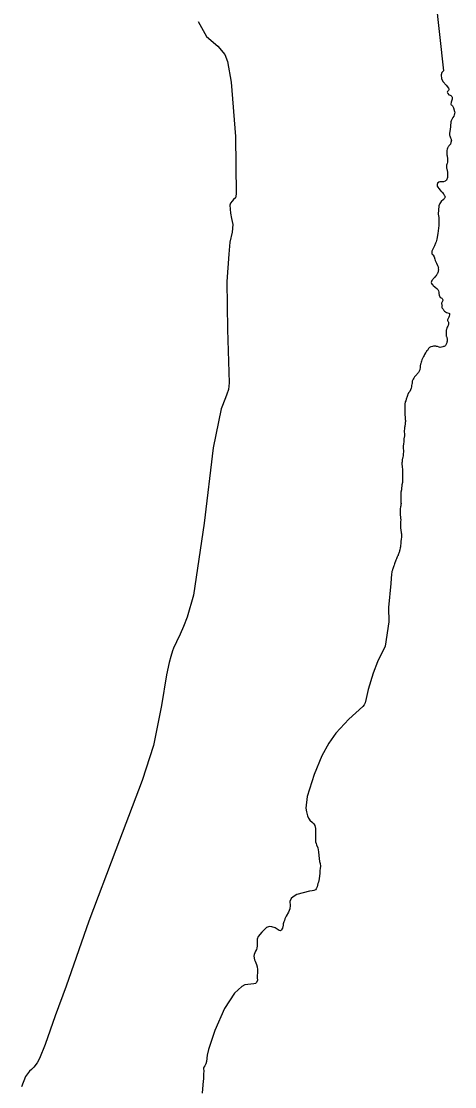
# Model space of a CAD drawing. Extents: x 3914892 to 3953151, y 242587 to 268572.
# Drawn here: x 3940253.7 to 3940314.6, y 246703.7 to 246853.6 of the extents above; entities that cross this region are included whole.
import ezdxf

# ---------------------------------------------------------------- set-up
doc = ezdxf.new("R2010")
doc.units = 0
doc.layers.add('V-ANNO-NPLT', color=7, linetype='Continuous')

msp = doc.modelspace()

# ---------------------------------------------------------------- linework, layer by layer
at = {"layer": 'V-ANNO-NPLT'}
for points in [[(3940311.96, 246856.88), (3940313.05, 246846.62), (3940312.83, 246846.38), (3940312.73, 246846.06), (3940312.81, 246845.51), (3940313.04, 246845.06), (3940313.45, 246844.58), (3940313.78, 246844.16)], [(3940278.59, 246853.58), (3940279.73, 246851.45), (3940281.33, 246850.07), (3940282.33, 246848.91), (3940282.68, 246847.95), (3940283.19, 246845.03), (3940283.82, 246837.39), (3940283.9, 246829.25), (3940283.82, 246828.75), (3940283.54, 246828.5), (3940283.33, 246828.29), (3940283.12, 246827.98), (3940283.02, 246827.71), (3940283.1, 246826.58), (3940283.26, 246825.83), (3940283.42, 246824.97), (3940283.35, 246823.91), (3940283.03, 246822.51), (3940282.86, 246820.8), (3940282.61, 246816.96), (3940282.7, 246810.2), (3940282.92, 246802.71), (3940282.85, 246801.75), (3940282.62, 246801.12), (3940282.41, 246800.62), (3940281.79, 246799.06), (3940280.68, 246793.56), (3940279.4, 246782.94), (3940277.91, 246772.85), (3940277.02, 246769.72), (3940276.51, 246768.41), (3940276.05, 246767.35), (3940275.54, 246766.28), (3940275.1, 246765.39), (3940274.97, 246765.01), (3940274.72, 246764.18), (3940274.5, 246763.33), (3940274.1, 246761.62), (3940273.41, 246757.28), (3940272.3, 246751.65), (3940270.71, 246746.77), (3940269.27, 246743.02), (3940267.01, 246736.98), (3940263.18, 246726.96), (3940260.01, 246717.82), (3940258.44, 246713.61), (3940257.07, 246709.61), (3940256.26, 246707.63), (3940255.93, 246707.03), (3940255.44, 246706.4), (3940255.13, 246706.07), (3940254.84, 246705.82), (3940254.29, 246705.09), (3940253.7, 246703.66)], [(3940313.78, 246844.16), (3940313.81, 246844.05), (3940313.81, 246843.94), (3940313.76, 246843.86), (3940313.66, 246843.77), (3940313.61, 246843.71), (3940313.6, 246843.61), (3940313.63, 246843.5), (3940313.66, 246843.41), (3940313.8, 246843.25), (3940313.99, 246843.17), (3940314.1, 246843.14), (3940314.18, 246843.06), (3940314.24, 246843), (3940314.28, 246842.93), (3940314.3, 246842.74), (3940314.29, 246842.64), (3940314.14, 246842.2), (3940314.08, 246841.92), (3940314.15, 246841.83), (3940314.22, 246841.78), (3940314.35, 246841.67), (3940314.4, 246841.61), (3940314.45, 246841.5), (3940314.49, 246841.39), (3940314.62, 246840.88), (3940314.64, 246840.72), (3940314.63, 246840.59), (3940314.61, 246840.51), (3940314.57, 246840.41), (3940314.5, 246840.24), (3940314.4, 246840.04), (3940314.29, 246839.87), (3940314.25, 246839.78), (3940314.19, 246839.67), (3940314.14, 246839.56), (3940314.11, 246839.46), (3940314.09, 246839.35), (3940314.04, 246838.92), (3940314.03, 246838.79), (3940314.03, 246838.67), (3940314.01, 246838.44), (3940313.99, 246838.28), (3940313.96, 246838.18), (3940313.94, 246837.99), (3940313.91, 246837.91), (3940313.91, 246837.75), (3940313.93, 246837.55), (3940313.95, 246837.47), (3940314.06, 246837.18), (3940314.09, 246837.08), (3940314.13, 246836.98), (3940314.15, 246836.88), (3940314.18, 246836.8), (3940314.16, 246836.68), (3940314.11, 246836.51), (3940314.03, 246836.31), (3940313.98, 246836.21), (3940313.93, 246836.15), (3940313.84, 246836.07), (3940313.79, 246835.99), (3940313.72, 246835.91), (3940313.68, 246835.81), (3940313.65, 246835.71), (3940313.59, 246835.59), (3940313.55, 246835.42), (3940313.53, 246835.22), (3940313.54, 246835.14), (3940313.52, 246834.99), (3940313.53, 246834.9), (3940313.55, 246834.81), (3940313.57, 246834.65), (3940313.6, 246834.51), (3940313.61, 246834.4), (3940313.63, 246834.32), (3940313.65, 246834.09), (3940313.65, 246833.98), (3940313.61, 246833.76), (3940313.58, 246833.58), (3940313.55, 246833.48), (3940313.5, 246833.35), (3940313.49, 246833.23), (3940313.49, 246833.11), (3940313.5, 246833.01), (3940313.5, 246832.92), (3940313.55, 246832.83), (3940313.59, 246832.57), (3940313.61, 246832.35), (3940313.61, 246832.19), (3940313.62, 246832.04), (3940313.62, 246831.7), (3940313.61, 246831.59), (3940313.57, 246831.47), (3940313.53, 246831.36), (3940313.48, 246831.24), (3940313.43, 246831.18), (3940313.37, 246831.12), (3940313.29, 246831.08), (3940313.07, 246831.01), (3940312.94, 246831.01), (3940312.86, 246831)], [(3940312.86, 246831), (3940312.77, 246831), (3940312.64, 246830.99), (3940312.56, 246830.99), (3940312.39, 246830.93), (3940312.24, 246830.83), (3940312.22, 246830.73), (3940312.19, 246830.65), (3940312.17, 246830.48), (3940312.18, 246830.39), (3940312.26, 246830.23), (3940312.39, 246830.04), (3940312.61, 246829.81), (3940312.76, 246829.65), (3940312.83, 246829.57), (3940312.91, 246829.5), (3940313.04, 246829.33), (3940313.11, 246829.25), (3940313.18, 246829.14), (3940313.23, 246829.08), (3940313.27, 246828.98), (3940313.3, 246828.86), (3940313.27, 246828.76), (3940313.23, 246828.68), (3940313.18, 246828.62), (3940313.11, 246828.54), (3940313.07, 246828.51)], [(3940313.07, 246828.51), (3940312.72, 246828.21), (3940312.53, 246827.96), (3940312.41, 246827.6), (3940312.3, 246826.43), (3940312.39, 246825.98), (3940312.4, 246824.83), (3940312.27, 246823.73), (3940312.13, 246822.91), (3940312.06, 246822.57), (3940311.96, 246822.38), (3940311.82, 246821.99), (3940311.76, 246821.89), (3940311.45, 246821.24), (3940311.41, 246821.03), (3940311.45, 246820.88), (3940311.55, 246820.76), (3940311.61, 246820.66), (3940311.74, 246820.45), (3940311.85, 246820.13), (3940311.9, 246819.94), (3940312.1, 246819.57), (3940312.24, 246819.23)], [(3940312.24, 246819.23), (3940312.34, 246819.01), (3940312.35, 246818.93), (3940312.34, 246818.84), (3940312.35, 246818.68), (3940312.34, 246818.59), (3940312.35, 246818.51), (3940312.34, 246818.43), (3940312.32, 246818.31), (3940312.29, 246818.22), (3940312.23, 246818.11), (3940312.18, 246818.03), (3940312.13, 246817.94), (3940312.07, 246817.87), (3940312.02, 246817.79), (3940311.95, 246817.7), (3940311.83, 246817.56), (3940311.77, 246817.48), (3940311.68, 246817.41), (3940311.63, 246817.34), (3940311.55, 246817.26), (3940311.48, 246817.18), (3940311.41, 246817.1), (3940311.36, 246816.99), (3940311.34, 246816.81), (3940311.38, 246816.7), (3940311.48, 246816.56), (3940311.56, 246816.48), (3940311.62, 246816.41), (3940311.83, 246816.24), (3940311.9, 246816.16), (3940312.14, 246815.98), (3940312.21, 246815.9), (3940312.28, 246815.85), (3940312.34, 246815.76), (3940312.38, 246815.66), (3940312.4, 246815.45), (3940312.42, 246815.35), (3940312.43, 246815.24), (3940312.45, 246815.13), (3940312.45, 246815.04), (3940312.55, 246814.83), (3940312.62, 246814.76), (3940312.72, 246814.68), (3940312.82, 246814.63), (3940312.9, 246814.56), (3940312.95, 246814.5), (3940312.98, 246814.39), (3940312.97, 246814.28), (3940312.95, 246814.19), (3940312.88, 246814.1), (3940312.82, 246814.02), (3940312.81, 246813.94), (3940312.81, 246813.84), (3940312.84, 246813.75), (3940312.86, 246813.66), (3940312.85, 246813.53), (3940312.83, 246813.43), (3940312.85, 246813.32), (3940312.9, 246813.23), (3940313.02, 246813.06), (3940313.11, 246812.89), (3940313.22, 246812.8), (3940313.35, 246812.71), (3940313.49, 246812.63), (3940313.82, 246812.52), (3940313.89, 246812.45), (3940313.91, 246812.36), (3940313.92, 246812.28), (3940313.88, 246812.08), (3940313.83, 246811.93), (3940313.68, 246811.68), (3940313.65, 246811.58), (3940313.65, 246811.48), (3940313.68, 246811.39), (3940313.74, 246811.32), (3940313.78, 246811.23), (3940313.78, 246811.15), (3940313.79, 246811.02), (3940313.73, 246810.77), (3940313.69, 246810.67), (3940313.6, 246810.53), (3940313.56, 246810.43), (3940313.49, 246810.23), (3940313.46, 246810.14), (3940313.44, 246809.98), (3940313.43, 246809.86), (3940313.42, 246809.66), (3940313.42, 246809.42), (3940313.45, 246809.29), (3940313.49, 246809.22), (3940313.52, 246809.13), (3940313.56, 246809.06), (3940313.59, 246808.96), (3940313.59, 246808.69), (3940313.58, 246808.58), (3940313.56, 246808.45), (3940313.54, 246808.36), (3940313.51, 246808.26), (3940313.46, 246808.13), (3940313.36, 246807.95)], [(3940313.36, 246807.95), (3940313.26, 246807.85), (3940313.16, 246807.82), (3940313.06, 246807.8), (3940312.98, 246807.79), (3940312.62, 246807.7), (3940312.47, 246807.71), (3940312.22, 246807.8), (3940312.07, 246807.84), (3940311.99, 246807.85), (3940311.89, 246807.87), (3940311.75, 246807.88), (3940311.64, 246807.87), (3940311.53, 246807.84), (3940311.27, 246807.78), (3940311.17, 246807.73), (3940311.1, 246807.67), (3940310.97, 246807.52), (3940310.92, 246807.43), (3940310.85, 246807.36), (3940310.8, 246807.27), (3940310.7, 246807.15), (3940310.61, 246807.03), (3940310.53, 246806.91), (3940310.4, 246806.69), (3940310.35, 246806.57), (3940310.27, 246806.41), (3940310.22, 246806.31), (3940310.11, 246806.11), (3940310.04, 246805.94), (3940309.96, 246805.75), (3940309.92, 246805.6), (3940309.86, 246805.45), (3940309.82, 246805.33), (3940309.79, 246805.12), (3940309.81, 246805.04), (3940309.8, 246804.94), (3940309.79, 246804.82), (3940309.75, 246804.65), (3940309.73, 246804.52), (3940309.69, 246804.44), (3940309.53, 246804.18), (3940309.38, 246803.98), (3940309.31, 246803.88), (3940309.24, 246803.81), (3940309.17, 246803.74), (3940309.09, 246803.65), (3940309, 246803.53), (3940308.96, 246803.45), (3940308.9, 246803.37), (3940308.8, 246803.21), (3940308.76, 246803.12), (3940308.73, 246803.04), (3940308.68, 246802.93), (3940308.66, 246802.8), (3940308.64, 246802.62), (3940308.62, 246802.5), (3940308.59, 246802.35), (3940308.59, 246802.26), (3940308.56, 246802.14), (3940308.52, 246801.96), (3940308.33, 246801.51), (3940308.24, 246801.4), (3940308.16, 246801.29), (3940308.05, 246801.09), (3940308.01, 246800.99), (3940307.99, 246800.91), (3940307.89, 246800.65), (3940307.86, 246800.55), (3940307.81, 246800.41), (3940307.75, 246800.17), (3940307.7, 246800.05), (3940307.64, 246799.7), (3940307.64, 246799.61), (3940307.63, 246799.47), (3940307.63, 246799.39), (3940307.64, 246799.22), (3940307.64, 246799.03), (3940307.63, 246798.95), (3940307.62, 246798.78), (3940307.61, 246798.53), (3940307.62, 246798.41), (3940307.65, 246798.2), (3940307.68, 246797.9), (3940307.68, 246797.65), (3940307.7, 246797.53), (3940307.71, 246797.41), (3940307.71, 246797.29), (3940307.7, 246797.13), (3940307.68, 246797), (3940307.68, 246796.9), (3940307.65, 246796.66), (3940307.63, 246796.58), (3940307.6, 246796.43), (3940307.58, 246796.31), (3940307.57, 246796.18), (3940307.55, 246796.02), (3940307.54, 246795.86), (3940307.58, 246795.5), (3940307.59, 246795.34), (3940307.59, 246795.26)], [(3940307.59, 246795.26), (3940307.51, 246794.81), (3940307.48, 246794.45), (3940307.44, 246794.09), (3940307.42, 246794), (3940307.41, 246793.89), (3940307.38, 246793.75), (3940307.38, 246793.51), (3940307.42, 246793.13), (3940307.42, 246792.99), (3940307.4, 246792.7), (3940307.38, 246792.5), (3940307.33, 246792.2), (3940307.31, 246792.12), (3940307.28, 246792), (3940307.27, 246791.9), (3940307.25, 246791.79), (3940307.25, 246791.71), (3940307.24, 246791.58), (3940307.22, 246791.46), (3940307.22, 246791.33), (3940307.23, 246791.24), (3940307.25, 246790.94), (3940307.27, 246790.78), (3940307.28, 246790.6), (3940307.28, 246790.46), (3940307.29, 246790.36), (3940307.28, 246790.18), (3940307.29, 246790.08), (3940307.29, 246789.98), (3940307.3, 246789.84), (3940307.3, 246789.73), (3940307.29, 246789.61), (3940307.29, 246789.22), (3940307.28, 246789.13), (3940307.28, 246789.02), (3940307.31, 246788.91), (3940307.28, 246788.77), (3940307.28, 246788.69), (3940307.22, 246788.36), (3940307.22, 246788.28), (3940307.21, 246788.15), (3940307.18, 246787.93), (3940307.17, 246787.78), (3940307.15, 246787.63), (3940307.12, 246787.53), (3940307.1, 246787.44), (3940307.09, 246787.36), (3940307.07, 246787.25), (3940307.06, 246787.17), (3940307.06, 246787.06), (3940307.05, 246786.96), (3940307.06, 246786.8), (3940307.06, 246786.71), (3940307.05, 246786.6), (3940307.07, 246786.5), (3940307.07, 246786.17), (3940307.09, 246786.07), (3940307.09, 246785.87), (3940307.11, 246785.73), (3940307.09, 246785.57), (3940307.06, 246785.47), (3940307.07, 246785.39), (3940307.04, 246785.28), (3940306.99, 246784.97), (3940306.98, 246784.86), (3940306.98, 246784.44), (3940306.99, 246784.25), (3940306.99, 246784.05), (3940307.01, 246783.95), (3940307.03, 246783.78), (3940307.04, 246783.61), (3940307.05, 246783.53), (3940307, 246783.04), (3940307.01, 246782.96), (3940307, 246782.82), (3940307, 246782.46), (3940307.01, 246782.35), (3940307.03, 246782.26), (3940307.05, 246782.02), (3940307.07, 246781.92), (3940307.11, 246781.7), (3940307.12, 246781.59), (3940307.15, 246781.45), (3940307.17, 246781.28), (3940307.18, 246781.12), (3940307.17, 246780.99), (3940307.12, 246780.7), (3940307.08, 246780.37), (3940307.06, 246780.22), (3940307.06, 246780.1), (3940307.02, 246779.81), (3940307, 246779.71), (3940307, 246779.61), (3940306.97, 246779.51), (3940306.93, 246779.22), (3940306.9, 246779.08), (3940306.86, 246778.97), (3940306.83, 246778.86), (3940306.78, 246778.74), (3940306.74, 246778.65)], [(3940306.74, 246778.65), (3940306.7, 246778.51), (3940306.67, 246778.43), (3940306.62, 246778.3), (3940306.56, 246778.2), (3940306.52, 246778.1), (3940306.44, 246777.92), (3940306.42, 246777.84), (3940306.38, 246777.74), (3940306.34, 246777.63), (3940306.24, 246777.37), (3940306.19, 246777.26), (3940306.12, 246777.03), (3940306.09, 246776.95), (3940306.04, 246776.83), (3940305.94, 246776.55), (3940305.91, 246776.43), (3940305.88, 246776.34), (3940305.81, 246776.14), (3940305.78, 246776.01), (3940305.75, 246775.84), (3940305.64, 246774.47), (3940305.35, 246771.07), (3940305.37, 246769.06), (3940304.88, 246765.65), (3940303.78, 246763.46), (3940303.16, 246761.85), (3940302.47, 246759.56), (3940302.17, 246758.29), (3940302.03, 246757.66), (3940301.89, 246757.39), (3940301.71, 246757.17), (3940299.77, 246755.37), (3940297.95, 246753.43), (3940296.96, 246752), (3940295.98, 246750.21), (3940294.87, 246747.59), (3940293.91, 246744.48), (3940293.73, 246742.85), (3940293.8, 246742.33), (3940293.92, 246741.79), (3940294.08, 246741.44), (3940294.28, 246741.17), (3940294.65, 246740.83), (3940294.83, 246740.66), (3940294.98, 246740.41), (3940295.06, 246740.01), (3940295.08, 246739.63), (3940295.07, 246738.12), (3940295.15, 246737.89), (3940295.23, 246737.69), (3940295.39, 246737.25), (3940295.45, 246736.97), (3940295.5, 246736.73), (3940295.53, 246736.18), (3940295.65, 246735.35), (3940295.73, 246735.05), (3940295.75, 246734.71), (3940295.71, 246734.38), (3940295.68, 246734.08), (3940295.66, 246733.69), (3940295.57, 246732.9), (3940295.47, 246732.46), (3940295.41, 246732.25), (3940295.28, 246731.77), (3940295.18, 246731.51), (3940295.05, 246731.37), (3940294.85, 246731.28), (3940294.6, 246731.22), (3940294.24, 246731.17), (3940292.46, 246730.71), (3940291.91, 246730.37), (3940291.65, 246730.12), (3940291.47, 246729.73), (3940291.51, 246729.14), (3940291.47, 246728.7), (3940291.29, 246728.2), (3940290.93, 246727.64), (3940290.76, 246727.27), (3940290.69, 246727.05), (3940290.6, 246726.85), (3940290.54, 246726.59), (3940290.52, 246726.37), (3940290.43, 246725.98), (3940290.35, 246725.81), (3940290.28, 246725.67), (3940290.15, 246725.61), (3940289.97, 246725.64), (3940289.82, 246725.71), (3940289.38, 246726), (3940288.94, 246726.15), (3940288.59, 246726.18), (3940288.2, 246726.05), (3940287.97, 246725.89), (3940287.51, 246725.41), (3940287.02, 246724.79), (3940286.85, 246724.42), (3940286.85, 246724.12), (3940286.88, 246723.84), (3940286.88, 246723.65), (3940286.86, 246723.48)], [(3940286.86, 246723.48), (3940286.8, 246723.15), (3940286.76, 246722.97), (3940286.65, 246722.73), (3940286.46, 246722.25), (3940286.39, 246722.04), (3940286.48, 246721.53), (3940286.59, 246721.3), (3940286.78, 246720.86), (3940286.85, 246720.52), (3940286.9, 246720.15), (3940286.89, 246719.73), (3940286.87, 246719.28), (3940286.88, 246718.96), (3940286.89, 246718.66), (3940286.78, 246718.34), (3940286.63, 246718.2), (3940286.41, 246718.12), (3940285.98, 246718.08), (3940285.15, 246717.97), (3940284.72, 246717.75), (3940283.66, 246716.84), (3940282.29, 246714.65), (3940280.9, 246711.55), (3940280, 246708.9), (3940279.83, 246708.08), (3940279.72, 246707.19), (3940279.63, 246706.87), (3940279.49, 246706.61), (3940279.38, 246706.39), (3940279.34, 246706.25), (3940279.35, 246705.8), (3940279.34, 246705.53), (3940279.32, 246705.31), (3940279.3, 246705.01), (3940279.3, 246704.74), (3940279.26, 246704.49), (3940279.13, 246702.75)]]:
    msp.add_lwpolyline(points, dxfattribs=at)

doc.saveas('drawing.dxf')
